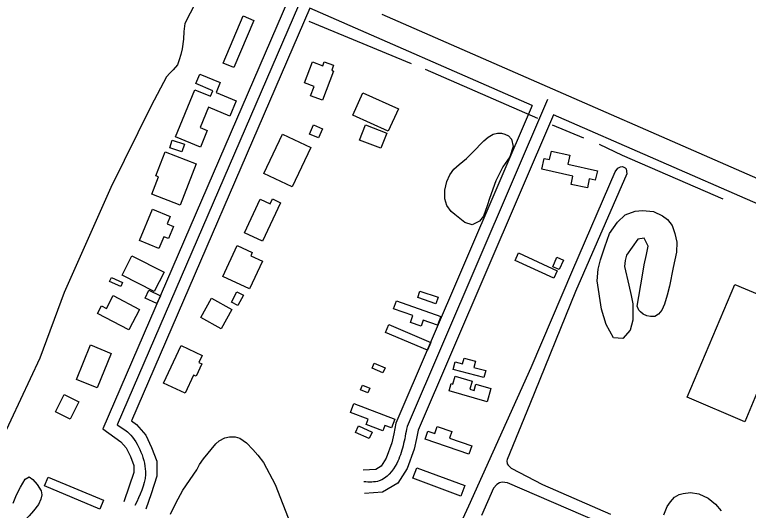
# Model space of a CAD drawing. Extents: x 3683613 to 3738215, y 469626 to 495384.
# Drawn here: x 3699607 to 3700560, y 481870 to 482514 of the extents above; entities that cross this region are included whole.
import ezdxf

# ---------------------------------------------------------------- set-up
doc = ezdxf.new("R2010")
doc.units = 0
for name, color, linetype in [('V-BLDG-OTLN', 7, 'Continuous'), ('V-ROAD-CNTR', 7, 'Continuous'), ('V-SITE-VEGE', 7, 'Continuous'), ('V-TOPO-SHOR', 7, 'Continuous')]:
    doc.layers.add(name, color=color, linetype=linetype)

msp = doc.modelspace()

# ---------------------------------------------------------------- linework, layer by layer
at = {"layer": 'V-BLDG-OTLN'}
for points in [[(3699877.26, 482450.97), (3699903.25, 482512.42), (3699917.45, 482506.41), (3699891.46, 482444.96)], [(3699983.07, 482425.28), (3699993.32, 482452.48), (3700006.85, 482447.38), (3700008.82, 482452.6), (3700020.94, 482448.04), (3700018.47, 482441.46), (3700020.83, 482440.57), (3700006.51, 482402.56), (3699991.02, 482408.4), (3699995.6, 482420.56)], [(3699847.03, 482436.62), (3699873.68, 482425.53), (3699868.35, 482412.71), (3699894.19, 482401.96), (3699885.89, 482381.99), (3699858.37, 482393.45), (3699847.36, 482367), (3699856.84, 482363.05), (3699847.91, 482341.6), (3699815.34, 482355.16), (3699840.79, 482416.3), (3699861.04, 482407.88), (3699863.98, 482414.95), (3699841.84, 482424.16)], [(3700058.87, 482412.31), (3700105.18, 482391.43), (3700092, 482362.19), (3700045.68, 482383.07)], [(3699994.67, 482370.46), (3700006.46, 482365.59), (3700001.47, 482353.53), (3699989.69, 482358.4)], [(3700062.2, 482370.5), (3700089.96, 482359.98), (3700082.45, 482340.14), (3700054.69, 482350.67)], [(3699991.42, 482341.11), (3699967.26, 482290.01), (3699930.36, 482307.46), (3699954.53, 482358.56)], [(3699811.31, 482350.77), (3699827.29, 482345.39), (3699823.9, 482335.31), (3699807.92, 482340.68)], [(3699842.13, 482319.91), (3699821.34, 482266.34), (3699784.53, 482280.63), (3699793.24, 482303.08), (3699790.14, 482304.29), (3699802.22, 482335.4)], [(3700304.03, 482336.54), (3700327.81, 482331.27), (3700325.17, 482319.33), (3700363.61, 482310.82), (3700360.88, 482298.52), (3700353.18, 482300.22), (3700350.59, 482288.56), (3700329.42, 482293.26), (3700331.8, 482304), (3700291.52, 482312.93), (3700294.62, 482326.92), (3700301.56, 482325.38)], [(3699904.97, 482230.32), (3699925.61, 482274.12), (3699938.48, 482268.06), (3699941.45, 482274.37), (3699952.12, 482269.34), (3699928.51, 482219.23)], [(3699768.64, 482220.17), (3699785.69, 482261.13), (3699808.62, 482251.59), (3699804.64, 482242.02), (3699812.85, 482238.6), (3699806.21, 482222.65), (3699800.34, 482225.09), (3699793.91, 482209.66)], [(3699928.61, 482193.23), (3699911.78, 482157.29), (3699876.81, 482173.67), (3699895.59, 482213.78), (3699915.22, 482204.59), (3699913.27, 482200.42)], [(3700307.02, 482171.1), (3700256.77, 482194.44), (3700261.34, 482204.29), (3700311.59, 482180.95)], [(3699758.85, 482200.51), (3699800.71, 482179.29), (3699787.86, 482153.94), (3699746.01, 482175.17)], [(3700305.71, 482186.15), (3700311.13, 482198.5), (3700319.52, 482194.81), (3700314.1, 482182.46)], [(3699732.16, 482171.98), (3699746.75, 482165.47), (3699744.51, 482160.43), (3699729.91, 482166.94)], [(3699780.93, 482155.59), (3699796.09, 482148.53), (3699791.39, 482138.45), (3699776.23, 482145.51)], [(3700133.1, 482154.6), (3700156.65, 482146.53), (3700153.77, 482138.12), (3700130.22, 482146.18)], [(3700480.1, 482016.42), (3700542.1, 482163.17), (3700593.05, 482141.65), (3700595.21, 482146.76), (3700618.09, 482137.09), (3700575.74, 482036.82), (3700576.81, 482036.37), (3700555.02, 481984.78)], [(3699734.42, 482148.57), (3699768.69, 482130.6), (3699754.83, 482104.14), (3699714.2, 482125.43), (3699719.42, 482135.39), (3699725.76, 482132.06)], [(3699862.27, 482145.21), (3699888.69, 482130.48), (3699874.68, 482105.34), (3699848.25, 482120.06)], [(3699888.28, 482140.25), (3699895.36, 482153.73), (3699903.73, 482149.34), (3699896.65, 482135.85)], [(3700102.57, 482141.92), (3700160.05, 482121.47), (3700156.01, 482110.11), (3700137.32, 482116.77), (3700134.54, 482108.95), (3700120.91, 482113.81), (3700124.05, 482122.63), (3700098.89, 482131.59)], [(3700092.65, 482111.1), (3700147.37, 482087.81), (3700142.99, 482077.52), (3700088.27, 482100.8)], [(3699686.73, 482039.67), (3699705.11, 482084.56), (3699732.07, 482073.52), (3699713.68, 482028.63)], [(3699827.87, 482021.98), (3699800.08, 482035.01), (3699822.92, 482083.73), (3699850.29, 482070.9), (3699845.93, 482061.59), (3699849.63, 482059.86), (3699842.14, 482043.9), (3699838.87, 482045.43)], [(3700073.77, 482060.62), (3700087.8, 482054.67), (3700085.07, 482048.22), (3700071.04, 482054.18)], [(3700216.06, 482042.1), (3700176.29, 482052.75), (3700178.88, 482062.42), (3700188.58, 482059.82), (3700190.55, 482067.18), (3700205.27, 482063.24), (3700203.16, 482055.33), (3700218.49, 482051.23)], [(3700220.37, 482010.63), (3700171.07, 482024.78), (3700173.82, 482034.36), (3700175.97, 482033.74), (3700178.85, 482043.79), (3700200.86, 482037.47), (3700197.81, 482026.84), (3700203.42, 482025.23), (3700205.79, 482033.5), (3700225.33, 482027.9)], [(3700058.52, 482032.24), (3700068.06, 482028.18), (3700065.49, 482022.14), (3700055.95, 482026.2)], [(3699670.79, 482019.93), (3699689.89, 482010.41), (3699678.77, 481988.09), (3699659.67, 481997.61)], [(3700047.11, 482008.37), (3700100.67, 481988.14), (3700096.31, 481976.6), (3700087.47, 481979.94), (3700084.8, 481972.88), (3700063.12, 481981.07), (3700065.73, 481988.01), (3700042.7, 481996.71)], [(3700053.35, 481979.15), (3700071.03, 481971.01), (3700067.21, 481962.71), (3700049.53, 481970.85)], [(3700196.7, 481942.51), (3700139.8, 481962.14), (3700143.35, 481972.42), (3700152.26, 481969.35), (3700155.46, 481978.6), (3700174.67, 481971.98), (3700171.69, 481963.35), (3700200.47, 481953.43)], [(3700128.84, 481924.88), (3700191.38, 481901.7), (3700186.27, 481887.95), (3700123.75, 481911.13)], [(3699717.02, 481871.23), (3699645.19, 481901.27), (3699649.96, 481912.69), (3699721.79, 481882.65)]]:
    msp.add_lwpolyline(points, close=True, dxfattribs=at)
at = {"layer": 'V-ROAD-CNTR'}
for points in [[(3699982.09, 482542.19), (3699739.73, 481980.58), (3699739.73, 481980.58)], [(3699962.41, 482534.43), (3699721.13, 481975.35), (3699744.62, 481958.77), (3699751.47, 481950.81), (3699756.83, 481939.4), (3699761.27, 481927.83), (3699761.34, 481918.58), (3699755.32, 481900.74), (3699748.49, 481880.5)], [(3699989.89, 482522.4), (3699758.32, 481985.81), (3699764.94, 481981.14), (3699776.87, 481967.28), (3699784.45, 481951.17), (3699791.22, 481933.51), (3699791.39, 481913.78), (3699783.75, 481891.14), (3699776.91, 481870.9)], [(3700279.01, 482395.84), (3699989.89, 482522.4)], [(3701220.86, 482007.76), (3700717.54, 482236.62), (3700083.94, 482513.98)], [(3700298.66, 482403.61), (3700116.3, 481978.34)], [(3700279.01, 482395.84), (3700101.92, 481982.85), (3700099.03, 481968.85), (3700096.68, 481957.4), (3700089.31, 481937.13), (3700082.89, 481926.78), (3700075.67, 481922.56), (3700059.19, 481921.54)], [(3700306.49, 482383.81), (3700130.69, 481973.82), (3700128.42, 481962.8), (3700125.62, 481949.21), (3700116.45, 481923.97), (3700104.46, 481904.63), (3700084.64, 481893.06), (3700061.05, 481891.59)], [(3701208.86, 481980.26), (3700705.31, 482209.22), (3700306.49, 482383.81)]]:
    msp.add_lwpolyline(points, dxfattribs=at)
for points in [[(3699739.73, 481980.58), (3699754.78, 481969.95), (3699770.64, 481945.29), (3699776.37, 481916.18), (3699762.7, 481875.7)], [(3700116.3, 481978.34), (3700111.15, 481953.31), (3700102.88, 481930.55), (3700080.15, 481907.81), (3700060.12, 481906.56)]]:
    msp.add_spline(points, degree=3, dxfattribs=at)
at = {"layer": 'V-SITE-VEGE'}
for points in [[(3700330.14, 483625.1), (3700319.02, 483591.73), (3700304.2, 483543.52), (3700278.26, 483491.61), (3700237.49, 483413.74), (3700196.73, 483324.75), (3700133.73, 483172.72), (3700096.67, 483057.77), (3700026.25, 482894.62), (3699915.07, 482672.14), (3699827.42, 482502.18)], [(3699827.42, 482502.18), (3699826.39, 482491.88), (3699825.68, 482482.1), (3699824.17, 482469.53), (3699822.32, 482461.97), (3699820.18, 482454.97), (3699818.02, 482448.8), (3699812.53, 482442.31), (3699808.12, 482437.79), (3699804, 482432.98), (3699783.84, 482395.33), (3699731.64, 482289.17), (3699670.92, 482152.48), (3699639.38, 482067.51), (3699588.88, 481959.7)], [(3700124.16, 481719.16), (3700196.63, 481875.54), (3700277.73, 482055.18), (3700331.6, 482182.3), (3700386.87, 482309.71), (3700390.16, 482314.22), (3700393.48, 482316.21), (3700396.27, 482316.25), (3700399.92, 482314.9), (3700401.05, 482313.52), (3700401.98, 482306.84), (3700335.32, 482154.16), (3700275.83, 482007.72), (3700246.36, 481935.62), (3700245.83, 481933.66), (3700246.43, 481929.76), (3700247.57, 481928.38), (3700251.53, 481924.25), (3700292.26, 481903.29), (3700380.67, 481864.54)], [(3699808.89, 481864.34), (3699815.96, 481878.67), (3699824.95, 481895.81), (3699843.02, 481921.99), (3699846.84, 481929.02), (3699852.05, 481936.34), (3699867.98, 481956.08), (3699872.39, 481960.05), (3699879.6, 481963.77), (3699885.44, 481965.24), (3699892.97, 481965.06), (3699898.86, 481963.18), (3699907.86, 481957.44), (3699916.07, 481948.62), (3699922.58, 481941.17), (3699929.97, 481931.5), (3699944.85, 481902.95), (3699971.98, 481834.1)], [(3699604.44, 481878.98), (3699608.76, 481889.64), (3699613.94, 481899.47), (3699619.94, 481910.15), (3699625.48, 481913.02), (3699629.99, 481909.73), (3699635.66, 481903.1), (3699640.78, 481895.08), (3699641.97, 481889.79), (3699640.65, 481884.19), (3699637.39, 481876.9), (3699631.08, 481869), (3699625.3, 481862.51), (3699618.7, 481855.45), (3699613.51, 481846.17), (3699611.4, 481837.21), (3699610.14, 481827.15), (3699608.86, 481818.2), (3699609.27, 481807.6), (3699608.56, 481797.83), (3699606.2, 481786.91)], [(3700364.06, 481854.56), (3700246.75, 481905.21), (3700240.05, 481905.96), (3700236.43, 481905.35), (3700232.83, 481903.07), (3700228.7, 481898.55), (3700213.26, 481862.92)], [(3700450.16, 481863.77), (3700454.21, 481874.71), (3700458.6, 481880.62), (3700463.82, 481886.55), (3700469.92, 481889.98), (3700475.2, 481891.45), (3700484.67, 481892.68), (3700495.3, 481890.87), (3700507.65, 481885.17), (3700516.96, 481877.76), (3700524.6, 481868.93)]]:
    msp.add_lwpolyline(points, dxfattribs=at)
for points in [[(3700165.48, 482274.45), (3700165.33, 482285.89), (3700167.98, 482296.81), (3700171.77, 482305.51), (3700177.26, 482312.84), (3700183.88, 482319.06), (3700193.54, 482326.72), (3700201.53, 482334.64), (3700216.13, 482349.62), (3700221.65, 482354.43), (3700228.29, 482358.43), (3700233.85, 482359.9), (3700238.88, 482359.68), (3700243.35, 482358.62), (3700248.13, 482356.45), (3700252.1, 482351.76), (3700254.17, 482342.3), (3700249.88, 482328.85), (3700240.84, 482315.9), (3700231.59, 482297.64), (3700223.52, 482274.65), (3700220.57, 482265.4), (3700215.73, 482251.95), (3700210.51, 482245.18), (3700200.8, 482240.59), (3700191.56, 482243.82), (3700184.79, 482248.75), (3700178.31, 482253.97), (3700173.79, 482258.1), (3700168.11, 482265.56)], [(3700415.38, 482135.11), (3700422.38, 482175.39), (3700424.45, 482188.53), (3700427.33, 482202.24), (3700429.43, 482212.87), (3700424.55, 482223.14), (3700416.2, 482221.91), (3700401.4, 482201.35), (3700399.54, 482194.07), (3700398.8, 482186.52), (3700404.42, 482162.04), (3700407.66, 482148.69), (3700409.76, 482137.83), (3700409.75, 482116.9), (3700406.3, 482103.74), (3700396.67, 482092.73), (3700384.66, 482093.69), (3700374.95, 482111.15), (3700368.83, 482131.16), (3700363.32, 482167.92), (3700364.52, 482183.01), (3700367.71, 482195.04), (3700373.35, 482212.14), (3700379.55, 482229.24), (3700389.96, 482243.89), (3700399.88, 482253.51), (3700412.65, 482258.42), (3700422.13, 482259.38), (3700436.38, 482257.89), (3700448.45, 482252.19), (3700454.65, 482247.53), (3700460.61, 482239.79), (3700464.37, 482229.51), (3700467.03, 482218.11), (3700466.65, 482204.99), (3700462.16, 482185.12), (3700457.18, 482160.77), (3700454.26, 482149.29), (3700450.78, 482137.53), (3700447.26, 482129.67), (3700442.86, 482124.31), (3700438.44, 482121.46), (3700432.58, 482121.39), (3700427.82, 482122.44), (3700423.33, 482124.33), (3700419.66, 482127.36), (3700417.68, 482129.84)]]:
    msp.add_lwpolyline(points, close=True, dxfattribs=at)
at = {"layer": 'V-TOPO-SHOR'}
for p, q in [((3700121.96, 482449.78), (3699989.03, 482505.1)), ((3700286.42, 482378.85), (3700140.15, 482442.36)), ((3700345.9, 482353.19), (3700305.32, 482370.05))]:
    msp.add_line(p, q, dxfattribs=at)
msp.add_lwpolyline([(3700527.16, 482274.13), (3700396.21, 482330.78), (3700366.19, 482345.1)], dxfattribs=at)

doc.saveas('drawing.dxf')
